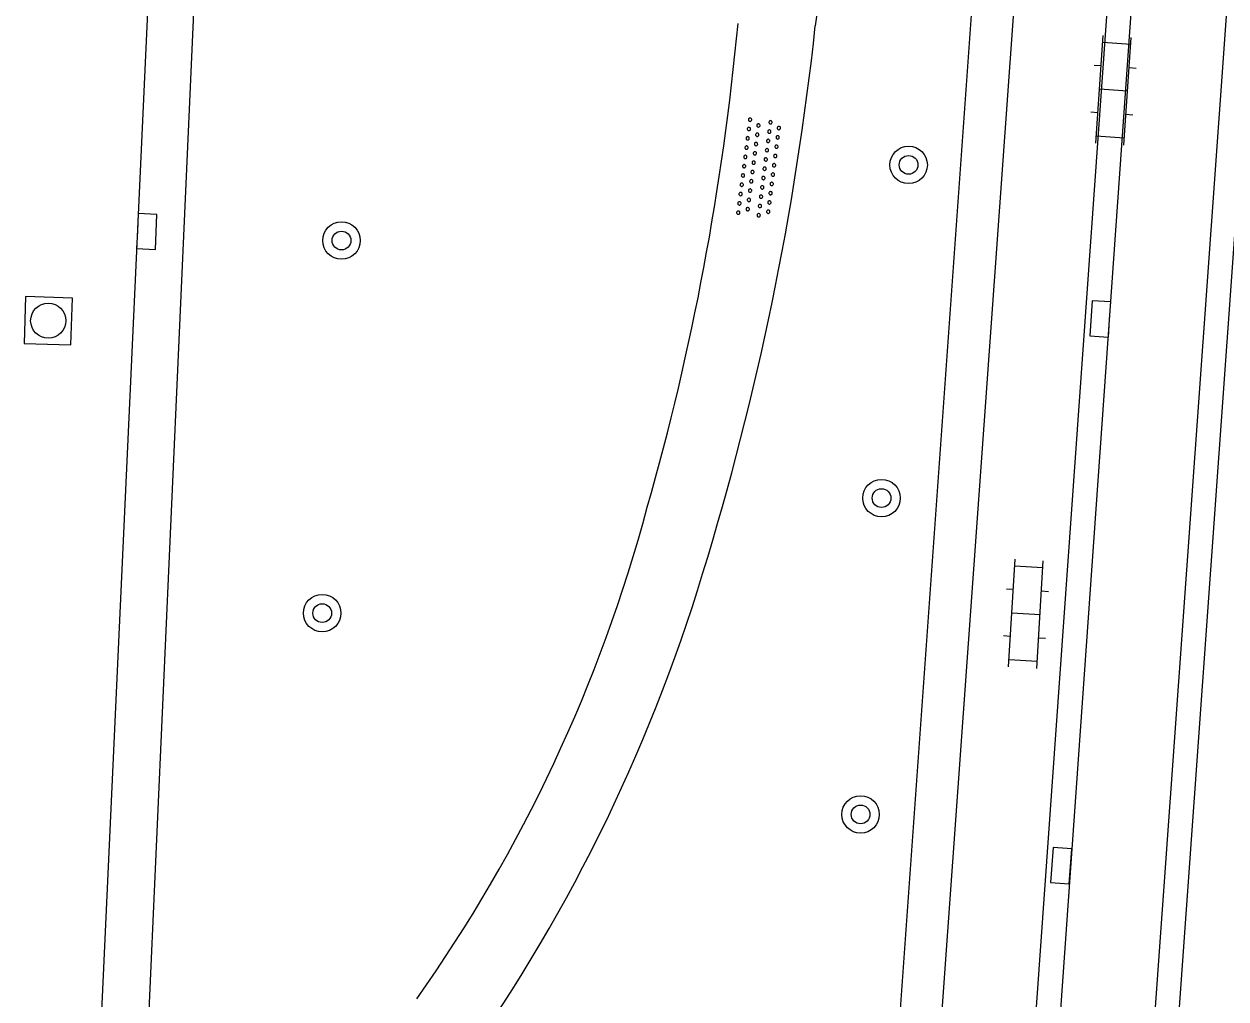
# Model space of a CAD drawing. Extents: x 132994 to 136000, y 393499 to 395512.
# Drawn here: x 133502.12 to 133527.77, y 395281.4 to 395302.2 of the extents above; entities that cross this region are included whole.
import ezdxf

# ---------------------------------------------------------------- set-up
doc = ezdxf.new("R2010")
doc.units = 0
for name, color, linetype in [('gg-knt-verharding', 7, 'Continuous'), ('gg-knt-verharding nz', 7, 'Continuous'), ('gt-grn-groengrens', 7, 'Continuous'), ('gt-symb-boom', 7, 'Continuous'), ('gt-symb-klinker verharding', 7, 'Continuous'), ('gt-symb-kolk', 7, 'Continuous'), ('gt-symb-overige verharding', 7, 'Continuous'), ('gt-symb-rioolschacht', 7, 'Continuous')]:
    doc.layers.add(name, color=color, linetype=linetype)

# ---------------------------------------------------------------- blocks, each defined once
blk = doc.blocks.new('gt0-KOLK')
at = {"layer": 'gt-symb-kolk'}
blk.add_lwpolyline([(0, 0), (0.375, 0), (0.375, 0.4), (-0.375, 0.4), (-0.375, 0), (0, 0)], dxfattribs=at)
blk = doc.blocks.new('gt0-KL1')
at = {"layer": 'gt-symb-klinker verharding'}
for p, q in [((-1.15, 0.3), (1.15, 0.3)), ((-1, -0.3), (-1, 0.3)), ((-0.5, 0.3), (-0.5, 0.45)), ((0, -0.3), (0, 0.3)), ((0.5, 0.3), (0.5, 0.45)), ((1, -0.3), (1, 0.3)), ((-1.15, -0.3), (1.15, -0.3)), ((-0.5, -0.45), (-0.5, -0.3)), ((0.5, -0.45), (0.5, -0.3))]:
    blk.add_line(p, q, dxfattribs=at)
blk = doc.blocks.new('gt0-BOOM')
at = {"layer": 'gt-symb-boom'}
for radius in [0.4, 0.2]:
    blk.add_circle((0, 0), radius, dxfattribs=at)
blk = doc.blocks.new('gt0-RS')
at = {"layer": 'gt-symb-rioolschacht'}
blk.add_lwpolyline([(-0.5, -0.5), (0.5, -0.5), (0.5, 0.5), (-0.5, 0.5)], close=True, dxfattribs=at)
blk.add_circle((0, 0), 0.375, dxfattribs=at)
blk = doc.blocks.new('gt0-OVH')
at = {"layer": 'gt-symb-overige verharding'}
for points in [[(-0.972, 0.298), (-0.967, 0.308), (-0.965, 0.319), (-0.966, 0.33), (-0.971, 0.34), (-0.978, 0.348), (-0.988, 0.353), (-0.999, 0.355), (-1.01, 0.354), (-1.02, 0.349), (-1.028, 0.342), (-1.033, 0.332), (-1.035, 0.321), (-1.034, 0.31), (-1.029, 0.3), (-1.022, 0.292), (-1.012, 0.287), (-1.001, 0.285), (-0.99, 0.286), (-0.98, 0.291)], [(-0.772, 0.298), (-0.767, 0.308), (-0.765, 0.319), (-0.766, 0.33), (-0.771, 0.34), (-0.778, 0.348), (-0.788, 0.353), (-0.799, 0.355), (-0.81, 0.354), (-0.82, 0.349), (-0.828, 0.342), (-0.833, 0.332), (-0.835, 0.321), (-0.834, 0.31), (-0.829, 0.3), (-0.822, 0.292), (-0.812, 0.287), (-0.801, 0.285), (-0.79, 0.286), (-0.78, 0.291)], [(-0.572, 0.298), (-0.567, 0.308), (-0.565, 0.319), (-0.566, 0.33), (-0.571, 0.34), (-0.578, 0.348), (-0.588, 0.353), (-0.599, 0.355), (-0.61, 0.354), (-0.62, 0.349), (-0.628, 0.342), (-0.633, 0.332), (-0.635, 0.321), (-0.634, 0.31), (-0.629, 0.3), (-0.622, 0.292), (-0.612, 0.287), (-0.601, 0.285), (-0.59, 0.286), (-0.58, 0.291)], [(-0.372, 0.298), (-0.367, 0.308), (-0.365, 0.319), (-0.366, 0.33), (-0.371, 0.34), (-0.378, 0.348), (-0.388, 0.353), (-0.399, 0.355), (-0.41, 0.354), (-0.42, 0.349), (-0.428, 0.342), (-0.433, 0.332), (-0.435, 0.321), (-0.434, 0.31), (-0.429, 0.3), (-0.422, 0.292), (-0.412, 0.287), (-0.401, 0.285), (-0.39, 0.286), (-0.38, 0.291)], [(-0.172, 0.298), (-0.167, 0.308), (-0.165, 0.319), (-0.166, 0.33), (-0.171, 0.34), (-0.178, 0.348), (-0.188, 0.353), (-0.199, 0.355), (-0.21, 0.354), (-0.22, 0.349), (-0.228, 0.342), (-0.233, 0.332), (-0.235, 0.321), (-0.234, 0.31), (-0.229, 0.3), (-0.222, 0.292), (-0.212, 0.287), (-0.201, 0.285), (-0.19, 0.286), (-0.18, 0.291)], [(0.028, 0.298), (0.033, 0.308), (0.035, 0.319), (0.034, 0.33), (0.029, 0.34), (0.022, 0.348), (0.012, 0.353), (0.001, 0.355), (-0.01, 0.354), (-0.02, 0.349), (-0.028, 0.342), (-0.033, 0.332), (-0.035, 0.321), (-0.034, 0.31), (-0.029, 0.3), (-0.022, 0.292), (-0.012, 0.287), (-0.001, 0.285), (0.01, 0.286), (0.02, 0.291)], [(0.228, 0.298), (0.233, 0.308), (0.235, 0.319), (0.234, 0.33), (0.229, 0.34), (0.222, 0.348), (0.212, 0.353), (0.201, 0.355), (0.19, 0.354), (0.18, 0.349), (0.172, 0.342), (0.167, 0.332), (0.165, 0.321), (0.166, 0.31), (0.171, 0.3), (0.178, 0.292), (0.188, 0.287), (0.199, 0.285), (0.21, 0.286), (0.22, 0.291)], [(0.428, 0.298), (0.433, 0.308), (0.435, 0.319), (0.434, 0.33), (0.429, 0.34), (0.422, 0.348), (0.412, 0.353), (0.401, 0.355), (0.39, 0.354), (0.38, 0.349), (0.372, 0.342), (0.367, 0.332), (0.365, 0.321), (0.366, 0.31), (0.371, 0.3), (0.378, 0.292), (0.388, 0.287), (0.399, 0.285), (0.41, 0.286), (0.42, 0.291)], [(0.628, 0.298), (0.633, 0.308), (0.635, 0.319), (0.634, 0.33), (0.629, 0.34), (0.622, 0.348), (0.612, 0.353), (0.601, 0.355), (0.59, 0.354), (0.58, 0.349), (0.572, 0.342), (0.567, 0.332), (0.565, 0.321), (0.566, 0.31), (0.571, 0.3), (0.578, 0.292), (0.588, 0.287), (0.599, 0.285), (0.61, 0.286), (0.62, 0.291)], [(0.828, 0.298), (0.833, 0.308), (0.835, 0.319), (0.834, 0.33), (0.829, 0.34), (0.822, 0.348), (0.812, 0.353), (0.801, 0.355), (0.79, 0.354), (0.78, 0.349), (0.772, 0.342), (0.767, 0.332), (0.765, 0.321), (0.766, 0.31), (0.771, 0.3), (0.778, 0.292), (0.788, 0.287), (0.799, 0.285), (0.81, 0.286), (0.82, 0.291)], [(1.028, 0.298), (1.033, 0.308), (1.035, 0.319), (1.034, 0.33), (1.029, 0.34), (1.022, 0.348), (1.012, 0.353), (1.001, 0.355), (0.99, 0.354), (0.98, 0.349), (0.972, 0.342), (0.967, 0.332), (0.965, 0.321), (0.966, 0.31), (0.971, 0.3), (0.978, 0.292), (0.988, 0.287), (0.999, 0.285), (1.01, 0.286), (1.02, 0.291)], [(-0.872, 0.106), (-0.867, 0.116), (-0.865, 0.126), (-0.866, 0.137), (-0.871, 0.147), (-0.878, 0.156), (-0.888, 0.161), (-0.899, 0.163), (-0.91, 0.162), (-0.92, 0.157), (-0.928, 0.15), (-0.933, 0.14), (-0.935, 0.129), (-0.934, 0.118), (-0.929, 0.108), (-0.922, 0.1), (-0.912, 0.095), (-0.901, 0.092), (-0.89, 0.094), (-0.88, 0.098)], [(-0.672, 0.106), (-0.667, 0.116), (-0.665, 0.126), (-0.666, 0.137), (-0.671, 0.147), (-0.678, 0.156), (-0.688, 0.161), (-0.699, 0.163), (-0.71, 0.162), (-0.72, 0.157), (-0.728, 0.15), (-0.733, 0.14), (-0.735, 0.129), (-0.734, 0.118), (-0.729, 0.108), (-0.722, 0.1), (-0.712, 0.095), (-0.701, 0.092), (-0.69, 0.094), (-0.68, 0.098)], [(-0.472, 0.106), (-0.467, 0.116), (-0.465, 0.126), (-0.466, 0.137), (-0.471, 0.147), (-0.478, 0.156), (-0.488, 0.161), (-0.499, 0.163), (-0.51, 0.162), (-0.52, 0.157), (-0.528, 0.15), (-0.533, 0.14), (-0.535, 0.129), (-0.534, 0.118), (-0.529, 0.108), (-0.522, 0.1), (-0.512, 0.095), (-0.501, 0.092), (-0.49, 0.094), (-0.48, 0.098)], [(-0.272, 0.106), (-0.267, 0.116), (-0.265, 0.126), (-0.266, 0.137), (-0.271, 0.147), (-0.278, 0.156), (-0.288, 0.161), (-0.299, 0.163), (-0.31, 0.162), (-0.32, 0.157), (-0.328, 0.15), (-0.333, 0.14), (-0.335, 0.129), (-0.334, 0.118), (-0.329, 0.108), (-0.322, 0.1), (-0.312, 0.095), (-0.301, 0.092), (-0.29, 0.094), (-0.28, 0.098)], [(-0.072, 0.106), (-0.067, 0.116), (-0.065, 0.126), (-0.066, 0.137), (-0.071, 0.147), (-0.078, 0.156), (-0.088, 0.161), (-0.099, 0.163), (-0.11, 0.162), (-0.12, 0.157), (-0.128, 0.15), (-0.133, 0.14), (-0.135, 0.129), (-0.134, 0.118), (-0.129, 0.108), (-0.122, 0.1), (-0.112, 0.095), (-0.101, 0.092), (-0.09, 0.094), (-0.08, 0.098)], [(0.128, 0.106), (0.133, 0.116), (0.135, 0.126), (0.134, 0.137), (0.129, 0.147), (0.122, 0.156), (0.112, 0.161), (0.101, 0.163), (0.09, 0.162), (0.08, 0.157), (0.072, 0.15), (0.067, 0.14), (0.065, 0.129), (0.066, 0.118), (0.071, 0.108), (0.078, 0.1), (0.088, 0.095), (0.099, 0.092), (0.11, 0.094), (0.12, 0.098)], [(0.328, 0.106), (0.333, 0.116), (0.335, 0.126), (0.334, 0.137), (0.329, 0.147), (0.322, 0.156), (0.312, 0.161), (0.301, 0.163), (0.29, 0.162), (0.28, 0.157), (0.272, 0.15), (0.267, 0.14), (0.265, 0.129), (0.266, 0.118), (0.271, 0.108), (0.278, 0.1), (0.288, 0.095), (0.299, 0.092), (0.31, 0.094), (0.32, 0.098)], [(0.528, 0.106), (0.533, 0.116), (0.535, 0.126), (0.534, 0.137), (0.529, 0.147), (0.522, 0.156), (0.512, 0.161), (0.501, 0.163), (0.49, 0.162), (0.48, 0.157), (0.472, 0.15), (0.467, 0.14), (0.465, 0.129), (0.466, 0.118), (0.471, 0.108), (0.478, 0.1), (0.488, 0.095), (0.499, 0.092), (0.51, 0.094), (0.52, 0.098)], [(0.728, 0.106), (0.733, 0.116), (0.735, 0.126), (0.734, 0.137), (0.729, 0.147), (0.722, 0.156), (0.712, 0.161), (0.701, 0.163), (0.69, 0.162), (0.68, 0.157), (0.672, 0.15), (0.667, 0.14), (0.665, 0.129), (0.666, 0.118), (0.671, 0.108), (0.678, 0.1), (0.688, 0.095), (0.699, 0.092), (0.71, 0.094), (0.72, 0.098)], [(0.928, 0.106), (0.933, 0.116), (0.935, 0.126), (0.934, 0.137), (0.929, 0.147), (0.922, 0.156), (0.912, 0.161), (0.901, 0.163), (0.89, 0.162), (0.88, 0.157), (0.872, 0.15), (0.867, 0.14), (0.865, 0.129), (0.866, 0.118), (0.871, 0.108), (0.878, 0.1), (0.888, 0.095), (0.899, 0.092), (0.91, 0.094), (0.92, 0.098)], [(-0.972, -0.142), (-0.967, -0.132), (-0.965, -0.121), (-0.966, -0.11), (-0.971, -0.1), (-0.978, -0.092), (-0.988, -0.087), (-0.999, -0.085), (-1.01, -0.086), (-1.02, -0.091), (-1.028, -0.098), (-1.033, -0.108), (-1.035, -0.119), (-1.034, -0.13), (-1.029, -0.14), (-1.022, -0.148), (-1.012, -0.153), (-1.001, -0.155), (-0.99, -0.154), (-0.98, -0.149)], [(-0.772, -0.142), (-0.767, -0.132), (-0.765, -0.121), (-0.766, -0.11), (-0.771, -0.1), (-0.778, -0.092), (-0.788, -0.087), (-0.799, -0.085), (-0.81, -0.086), (-0.82, -0.091), (-0.828, -0.098), (-0.833, -0.108), (-0.835, -0.119), (-0.834, -0.13), (-0.829, -0.14), (-0.822, -0.148), (-0.812, -0.153), (-0.801, -0.155), (-0.79, -0.154), (-0.78, -0.149)], [(-0.572, -0.142), (-0.567, -0.132), (-0.565, -0.121), (-0.566, -0.11), (-0.571, -0.1), (-0.578, -0.092), (-0.588, -0.087), (-0.599, -0.085), (-0.61, -0.086), (-0.62, -0.091), (-0.628, -0.098), (-0.633, -0.108), (-0.635, -0.119), (-0.634, -0.13), (-0.629, -0.14), (-0.622, -0.148), (-0.612, -0.153), (-0.601, -0.155), (-0.59, -0.154), (-0.58, -0.149)], [(-0.372, -0.142), (-0.367, -0.132), (-0.365, -0.121), (-0.366, -0.11), (-0.371, -0.1), (-0.378, -0.092), (-0.388, -0.087), (-0.399, -0.085), (-0.41, -0.086), (-0.42, -0.091), (-0.428, -0.098), (-0.433, -0.108), (-0.435, -0.119), (-0.434, -0.13), (-0.429, -0.14), (-0.422, -0.148), (-0.412, -0.153), (-0.401, -0.155), (-0.39, -0.154), (-0.38, -0.149)], [(-0.172, -0.142), (-0.167, -0.132), (-0.165, -0.121), (-0.166, -0.11), (-0.171, -0.1), (-0.178, -0.092), (-0.188, -0.087), (-0.199, -0.085), (-0.21, -0.086), (-0.22, -0.091), (-0.228, -0.098), (-0.233, -0.108), (-0.235, -0.119), (-0.234, -0.13), (-0.229, -0.14), (-0.222, -0.148), (-0.212, -0.153), (-0.201, -0.155), (-0.19, -0.154), (-0.18, -0.149)], [(0.028, -0.142), (0.033, -0.132), (0.035, -0.121), (0.034, -0.11), (0.029, -0.1), (0.022, -0.092), (0.012, -0.087), (0.001, -0.085), (-0.01, -0.086), (-0.02, -0.091), (-0.028, -0.098), (-0.033, -0.108), (-0.035, -0.119), (-0.034, -0.13), (-0.029, -0.14), (-0.022, -0.148), (-0.012, -0.153), (-0.001, -0.155), (0.01, -0.154), (0.02, -0.149)], [(0.228, -0.142), (0.233, -0.132), (0.235, -0.121), (0.234, -0.11), (0.229, -0.1), (0.222, -0.092), (0.212, -0.087), (0.201, -0.085), (0.19, -0.086), (0.18, -0.091), (0.172, -0.098), (0.167, -0.108), (0.165, -0.119), (0.166, -0.13), (0.171, -0.14), (0.178, -0.148), (0.188, -0.153), (0.199, -0.155), (0.21, -0.154), (0.22, -0.149)], [(0.428, -0.142), (0.433, -0.132), (0.435, -0.121), (0.434, -0.11), (0.429, -0.1), (0.422, -0.092), (0.412, -0.087), (0.401, -0.085), (0.39, -0.086), (0.38, -0.091), (0.372, -0.098), (0.367, -0.108), (0.365, -0.119), (0.366, -0.13), (0.371, -0.14), (0.378, -0.148), (0.388, -0.153), (0.399, -0.155), (0.41, -0.154), (0.42, -0.149)], [(0.628, -0.142), (0.633, -0.132), (0.635, -0.121), (0.634, -0.11), (0.629, -0.1), (0.622, -0.092), (0.612, -0.087), (0.601, -0.085), (0.59, -0.086), (0.58, -0.091), (0.572, -0.098), (0.567, -0.108), (0.565, -0.119), (0.566, -0.13), (0.571, -0.14), (0.578, -0.148), (0.588, -0.153), (0.599, -0.155), (0.61, -0.154), (0.62, -0.149)], [(0.828, -0.142), (0.833, -0.132), (0.835, -0.121), (0.834, -0.11), (0.829, -0.1), (0.822, -0.092), (0.812, -0.087), (0.801, -0.085), (0.79, -0.086), (0.78, -0.091), (0.772, -0.098), (0.767, -0.108), (0.765, -0.119), (0.766, -0.13), (0.771, -0.14), (0.778, -0.148), (0.788, -0.153), (0.799, -0.155), (0.81, -0.154), (0.82, -0.149)], [(1.028, -0.142), (1.033, -0.132), (1.035, -0.121), (1.034, -0.11), (1.029, -0.1), (1.022, -0.092), (1.012, -0.087), (1.001, -0.085), (0.99, -0.086), (0.98, -0.091), (0.972, -0.098), (0.967, -0.108), (0.965, -0.119), (0.966, -0.13), (0.971, -0.14), (0.978, -0.148), (0.988, -0.153), (0.999, -0.155), (1.01, -0.154), (1.02, -0.149)], [(-0.872, -0.334), (-0.867, -0.324), (-0.865, -0.314), (-0.866, -0.303), (-0.871, -0.293), (-0.878, -0.284), (-0.888, -0.279), (-0.899, -0.277), (-0.91, -0.278), (-0.92, -0.283), (-0.928, -0.29), (-0.933, -0.3), (-0.935, -0.311), (-0.934, -0.322), (-0.929, -0.332), (-0.922, -0.34), (-0.912, -0.345), (-0.901, -0.348), (-0.89, -0.346), (-0.88, -0.342)], [(-0.672, -0.334), (-0.667, -0.324), (-0.665, -0.314), (-0.666, -0.303), (-0.671, -0.293), (-0.678, -0.284), (-0.688, -0.279), (-0.699, -0.277), (-0.71, -0.278), (-0.72, -0.283), (-0.728, -0.29), (-0.733, -0.3), (-0.735, -0.311), (-0.734, -0.322), (-0.729, -0.332), (-0.722, -0.34), (-0.712, -0.345), (-0.701, -0.348), (-0.69, -0.346), (-0.68, -0.342)], [(-0.472, -0.334), (-0.467, -0.324), (-0.465, -0.314), (-0.466, -0.303), (-0.471, -0.293), (-0.478, -0.284), (-0.488, -0.279), (-0.499, -0.277), (-0.51, -0.278), (-0.52, -0.283), (-0.528, -0.29), (-0.533, -0.3), (-0.535, -0.311), (-0.534, -0.322), (-0.529, -0.332), (-0.522, -0.34), (-0.512, -0.345), (-0.501, -0.348), (-0.49, -0.346), (-0.48, -0.342)], [(-0.272, -0.334), (-0.267, -0.324), (-0.265, -0.314), (-0.266, -0.303), (-0.271, -0.293), (-0.278, -0.284), (-0.288, -0.279), (-0.299, -0.277), (-0.31, -0.278), (-0.32, -0.283), (-0.328, -0.29), (-0.333, -0.3), (-0.335, -0.311), (-0.334, -0.322), (-0.329, -0.332), (-0.322, -0.34), (-0.312, -0.345), (-0.301, -0.348), (-0.29, -0.346), (-0.28, -0.342)], [(-0.072, -0.334), (-0.067, -0.324), (-0.065, -0.314), (-0.066, -0.303), (-0.071, -0.293), (-0.078, -0.284), (-0.088, -0.279), (-0.099, -0.277), (-0.11, -0.278), (-0.12, -0.283), (-0.128, -0.29), (-0.133, -0.3), (-0.135, -0.311), (-0.134, -0.322), (-0.129, -0.332), (-0.122, -0.34), (-0.112, -0.345), (-0.101, -0.348), (-0.09, -0.346), (-0.08, -0.342)], [(0.128, -0.334), (0.133, -0.324), (0.135, -0.314), (0.134, -0.303), (0.129, -0.293), (0.122, -0.284), (0.112, -0.279), (0.101, -0.277), (0.09, -0.278), (0.08, -0.283), (0.072, -0.29), (0.067, -0.3), (0.065, -0.311), (0.066, -0.322), (0.071, -0.332), (0.078, -0.34), (0.088, -0.345), (0.099, -0.348), (0.11, -0.346), (0.12, -0.342)], [(0.328, -0.334), (0.333, -0.324), (0.335, -0.314), (0.334, -0.303), (0.329, -0.293), (0.322, -0.284), (0.312, -0.279), (0.301, -0.277), (0.29, -0.278), (0.28, -0.283), (0.272, -0.29), (0.267, -0.3), (0.265, -0.311), (0.266, -0.322), (0.271, -0.332), (0.278, -0.34), (0.288, -0.345), (0.299, -0.348), (0.31, -0.346), (0.32, -0.342)], [(0.528, -0.334), (0.533, -0.324), (0.535, -0.314), (0.534, -0.303), (0.529, -0.293), (0.522, -0.284), (0.512, -0.279), (0.501, -0.277), (0.49, -0.278), (0.48, -0.283), (0.472, -0.29), (0.467, -0.3), (0.465, -0.311), (0.466, -0.322), (0.471, -0.332), (0.478, -0.34), (0.488, -0.345), (0.499, -0.348), (0.51, -0.346), (0.52, -0.342)], [(0.728, -0.334), (0.733, -0.324), (0.735, -0.314), (0.734, -0.303), (0.729, -0.293), (0.722, -0.284), (0.712, -0.279), (0.701, -0.277), (0.69, -0.278), (0.68, -0.283), (0.672, -0.29), (0.667, -0.3), (0.665, -0.311), (0.666, -0.322), (0.671, -0.332), (0.678, -0.34), (0.688, -0.345), (0.699, -0.348), (0.71, -0.346), (0.72, -0.342)], [(0.928, -0.334), (0.933, -0.324), (0.935, -0.314), (0.934, -0.303), (0.929, -0.293), (0.922, -0.284), (0.912, -0.279), (0.901, -0.277), (0.89, -0.278), (0.88, -0.283), (0.872, -0.29), (0.867, -0.3), (0.865, -0.311), (0.866, -0.322), (0.871, -0.332), (0.878, -0.34), (0.888, -0.345), (0.899, -0.348), (0.91, -0.346), (0.92, -0.342)]]:
    blk.add_lwpolyline(points, close=True, dxfattribs=at)

msp = doc.modelspace()

# ---------------------------------------------------------------- linework, layer by layer
at = {"layer": 'gg-knt-verharding'}
for p, q in [((133525.679, 395272.975), (133530.465, 395339.8)), ((133530.969, 395339.767), (133526.18, 395272.941)), ((133505.695, 395322.857), (133503.547, 395276.389))]:
    msp.add_line(p, q, dxfattribs=at)
for points in [[(133523.674, 395273.112), (133526.034, 395306.474), (133526.694, 395316.29), (133527.199, 395322.997), (133527.512, 395326.491), (133528.459, 395339.932)], [(133519.964, 395269.136), (133523.816, 395323.109), (133524.149, 395327.043)], [(133523.169, 395273.395), (133521.164, 395273.524), (133524.723, 395323.086), (133526.698, 395323.023)], [(133519.474, 395305.642), (133519.251, 395303.899), (133519.005, 395302.16)]]:
    msp.add_lwpolyline(points, dxfattribs=at)
for centre, radius, start, end in [((133460.769, 395307.481), 56.831, 344.0765, 354.6815), ((133456.868, 395308.854), 62.497, 342.89446, 353.85099), ((133483.678, 395300.379), 32.856, 324.7158, 345.0251), ((133481.916, 395300.987), 36.243, 324.1208, 343.1343)]:
    msp.add_arc(centre, radius, start, end, dxfattribs=at)
at = {"layer": 'gg-knt-verharding nz'}
msp.add_line((133523.169, 395273.395), (133526.698, 395323.023), dxfattribs=at)
at = {"layer": 'gt-grn-groengrens'}
msp.add_line((133506.863, 395327.834), (133504.659, 395278.375), dxfattribs=at)

# ---------------------------------------------------------------- block references
at = {"layer": 'gt-symb-boom'}
for p in [(133520.997, 395299.195), (133508.892, 395297.581), (133520.419, 395292.086), (133508.48, 395289.632), (133519.972, 395285.337)]:
    msp.add_blockref('gt0-BOOM', p, dxfattribs=at)
at = {"layer": 'gt-symb-klinker verharding'}
for p, rotation in [((133525.37, 395300.787), 85.98782884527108), ((133523.502, 395289.616), 86.50230473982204)]:
    msp.add_blockref('gt0-KL1', p, dxfattribs=dict(at, rotation=rotation))
at = {"layer": 'gt-symb-kolk'}
for p, rotation in [((133504.536, 395297.783), -92.63638190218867), ((133525.288, 395295.896), 85.98782884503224), ((133524.454, 395284.229), 85.9266355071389)]:
    msp.add_blockref('gt0-KOLK', p, dxfattribs=dict(at, rotation=rotation))
at = {"layer": 'gt-symb-overige verharding', "rotation": 82.76127349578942}
msp.add_blockref('gt0-OVH', (133517.804, 395299.127), dxfattribs=at)
at = {"layer": 'gt-symb-rioolschacht', "rotation": 88.10803458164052}
msp.add_blockref('gt0-RS', (133502.632, 395295.871), dxfattribs=at)

doc.saveas('drawing.dxf')
